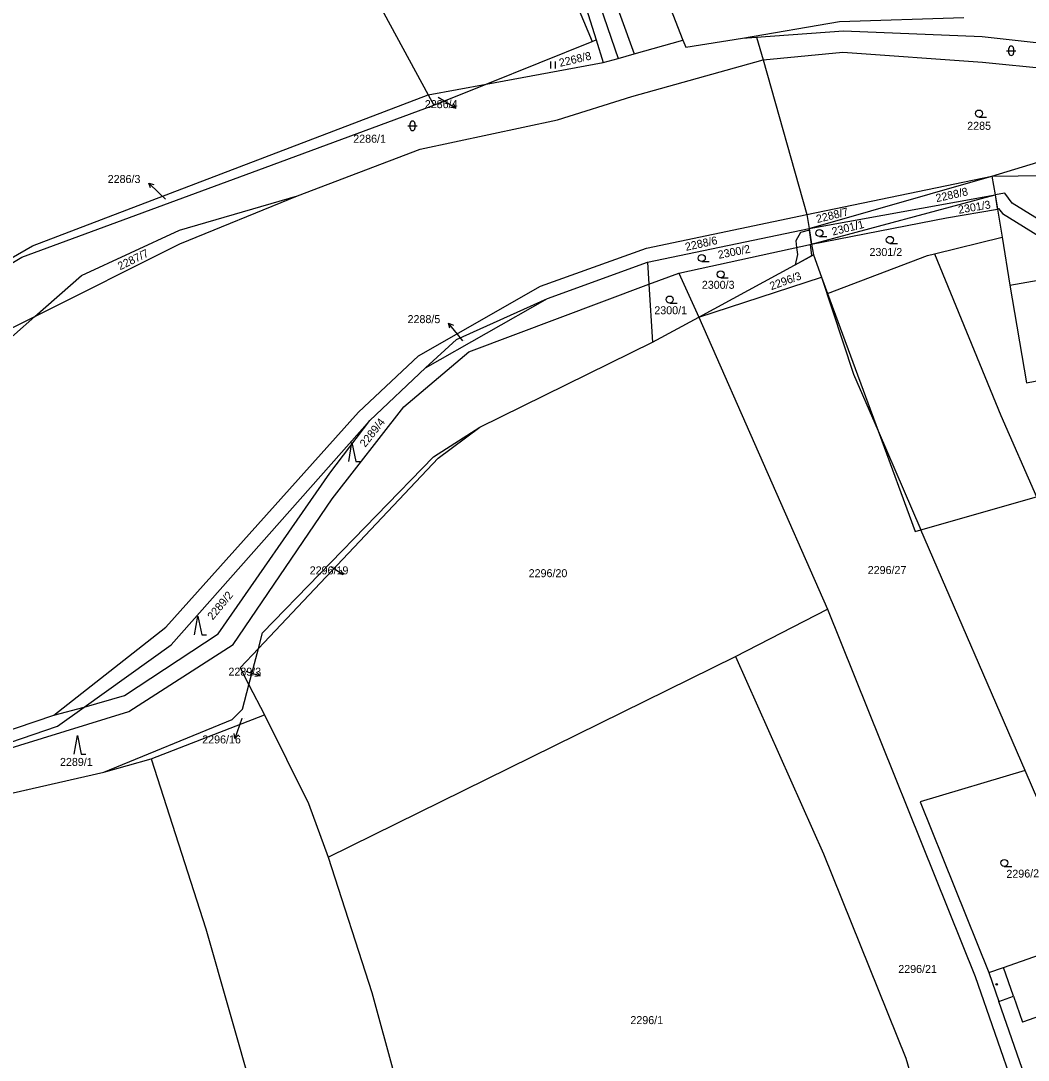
# Model space of a CAD drawing. Extents: x -785744 to -782822, y -1067550 to -1063910.
# Drawn here: x -784252.2 to -784038.3, y -1066399.9 to -1066179.1 of the extents above; entities that cross this region are included whole.
import ezdxf

# ---------------------------------------------------------------- set-up
doc = ezdxf.new("R2010")
doc.units = 0
for name, color, linetype in [('Hranice parcel', 7, 'Continuous'), ('Parcelní čísla', 7, 'Continuous'), ('Pop_ČP_popisy', 7, 'Continuous'), ('Vnitřní kresba', 7, 'Continuous'), ('Věcná břemena k části', 7, 'Continuous'), ('Značky budov', 7, 'Continuous'), ('Značky kultur', 7, 'Continuous')]:
    doc.layers.add(name, color=color, linetype=linetype)

msp = doc.modelspace()

# ---------------------------------------------------------------- linework, layer by layer
at = {"layer": 'Hranice parcel'}
for p, q in [((-784043.52, -1066380.14), (-784026.8, -1066374.33)), ((-784046.64, -1066381.22), (-784043.52, -1066380.14)), ((-784044.51, -1066387.36), (-784041.39, -1066386.28)), ((-784029.93, -1066429.35), (-784044.51, -1066387.36)), ((-784041.39, -1066386.28), (-784039.49, -1066391.76)), ((-784032.54, -1066389.35), (-784039.49, -1066391.76))]:
    msp.add_line(p, q, dxfattribs=at)
for points in [[(-784144.36, -1066124.36), (-784121.99, -1066186.11)], [(-784132.35, -1066129.85), (-784111.61, -1066183.16)], [(-784143.98, -1066132.84), (-784125.39, -1066187.07)], [(-784145.14, -1066135.22), (-784130.05, -1066183.12)], [(-784146.56, -1066146.11), (-784130.87, -1066183.45)], [(-784189.02, -1066151.85), (-784165.74, -1066194.77)], [(-784078.31, -1066179.24), (-784051.96, -1066178.4)], [(-784098.92, -1066182.75), (-784078.31, -1066179.24)], [(-784111.01, -1066184.7), (-784098.92, -1066182.75)], [(-784098.92, -1066182.75), (-784095.94, -1066182.53)], [(-784095.94, -1066182.53), (-784077.47, -1066181.2)], [(-784095.94, -1066182.53), (-784094.57, -1066187.35)], [(-784077.47, -1066181.2), (-784048.02, -1066182.43)], [(-784048.02, -1066182.43), (-784017.53, -1066185.82)], [(-784153.4, -1066192.51), (-784130.87, -1066183.45)], [(-784130.87, -1066183.45), (-784130.05, -1066183.12)], [(-784130.05, -1066183.12), (-784128.53, -1066187.96)], [(-784121.99, -1066186.11), (-784111.61, -1066183.16)], [(-784111.61, -1066183.16), (-784111.01, -1066184.7)], [(-784128.53, -1066187.96), (-784125.39, -1066187.07)], [(-784125.39, -1066187.07), (-784121.99, -1066186.11)], [(-784094.57, -1066187.35), (-784077.64, -1066185.76)], [(-784077.64, -1066185.76), (-784047.94, -1066187.86)], [(-784153.4, -1066192.51), (-784128.53, -1066187.96)], [(-784122.48, -1066195.18), (-784094.57, -1066187.35)], [(-784094.57, -1066187.35), (-784085.25, -1066220.2)], [(-784047.94, -1066187.86), (-784019.53, -1066190.71)], [(-784165.74, -1066194.77), (-784153.4, -1066192.51)], [(-784164.51, -1066196.98), (-784153.4, -1066192.51)], [(-784249.73, -1066226.86), (-784165.74, -1066194.77)], [(-784165.74, -1066194.77), (-784164.51, -1066196.98)], [(-784138.23, -1066200.09), (-784122.48, -1066195.18)], [(-784200.34, -1066210.23), (-784164.51, -1066196.98)], [(-784167.38, -1066206.36), (-784138.23, -1066200.09)], [(-784193.48, -1066216.23), (-784167.38, -1066206.36)], [(-784045.97, -1066212.09), (-784024.83, -1066205.66)], [(-784252.05, -1066229.25), (-784200.34, -1066210.23)], [(-784085.25, -1066220.2), (-784045.97, -1066212.09)], [(-784084.78, -1066223.16), (-784045.97, -1066212.09)], [(-784045.97, -1066212.09), (-784023.71, -1066211.76)], [(-784045.97, -1066212.09), (-784045.31, -1066216.02)], [(-784218.51, -1066223.58), (-784193.48, -1066216.23)], [(-784218.44, -1066226.46), (-784193.48, -1066216.23)], [(-784084.78, -1066223.16), (-784045.31, -1066216.02)], [(-784084.26, -1066226.5), (-784045.31, -1066216.02)], [(-784045.31, -1066216.02), (-784044.8, -1066219.09)], [(-784119.31, -1066227.38), (-784085.25, -1066220.2)], [(-784085.25, -1066220.2), (-784084.78, -1066223.16)], [(-784055.63, -1066220.91), (-784044.8, -1066219.09)], [(-784044.8, -1066219.09), (-784043.82, -1066225.02)], [(-784084.26, -1066226.5), (-784055.63, -1066220.91)], [(-784239.32, -1066233.18), (-784218.51, -1066223.58)], [(-784119.11, -1066230.37), (-784084.78, -1066223.16)], [(-784084.78, -1066223.16), (-784084.26, -1066226.5)], [(-784278, -1066243.18), (-784249.73, -1066226.86)], [(-784249.24, -1066241.89), (-784218.44, -1066226.46)], [(-784112.46, -1066232.66), (-784084.26, -1066226.5)], [(-784084.26, -1066226.5), (-784083.9, -1066228.76)], [(-784058.16, -1066228.57), (-784043.82, -1066225.02)], [(-784043.82, -1066225.02), (-784042.14, -1066235.22)], [(-784141.87, -1066235.43), (-784119.31, -1066227.38)], [(-784108.2, -1066242.01), (-784083.9, -1066228.76)], [(-784083.9, -1066228.76), (-784082.15, -1066233.52)], [(-784080.87, -1066236.98), (-784059.67, -1066228.94)], [(-784059.67, -1066228.94), (-784058.16, -1066228.57)], [(-784058.16, -1066228.57), (-784044.1, -1066262.9)], [(-784277.32, -1066244.39), (-784252.05, -1066229.25)], [(-784140.38, -1066238.03), (-784119.11, -1066230.37)], [(-784119.11, -1066230.37), (-784118.81, -1066235.04)], [(-784249.24, -1066241.89), (-784239.32, -1066233.18)], [(-784118.81, -1066235.04), (-784112.46, -1066232.66)], [(-784112.46, -1066232.66), (-784108.2, -1066242.01)], [(-784108.2, -1066242.01), (-784082.15, -1066233.52)], [(-784082.15, -1066233.52), (-784075.34, -1066254.16)], [(-784082.15, -1066233.52), (-784080.87, -1066236.98)], [(-784042.14, -1066235.22), (-784023.69, -1066231.98)], [(-784167.75, -1066250.22), (-784141.87, -1066235.43)], [(-784157.07, -1066249.39), (-784118.81, -1066235.04)], [(-784118.81, -1066235.04), (-784118.03, -1066247.37)], [(-784042.14, -1066235.22), (-784038.62, -1066255.94)], [(-784166.26, -1066252.82), (-784140.38, -1066238.03)], [(-784159.67, -1066246.76), (-784140.38, -1066238.03)], [(-784278.37, -1066256.49), (-784249.24, -1066241.89)], [(-784262.26, -1066253.33), (-784249.24, -1066241.89)], [(-784118.03, -1066247.37), (-784108.2, -1066242.01)], [(-784108.2, -1066242.01), (-784080.86, -1066304.03)], [(-784166.26, -1066252.82), (-784159.67, -1066246.76)], [(-784154.77, -1066265.38), (-784118.03, -1066247.37)], [(-784180.54, -1066262.17), (-784167.75, -1066250.22)], [(-784170.89, -1066261.09), (-784157.07, -1066249.39)], [(-784178.12, -1066263.95), (-784166.26, -1066252.82)], [(-784038.62, -1066255.94), (-784018.02, -1066251.98)], [(-784075.34, -1066254.16), (-784070.15, -1066266.15)], [(-784221.41, -1066307.84), (-784180.54, -1066262.17)], [(-784186.13, -1066280.62), (-784170.89, -1066261.09)], [(-784220.27, -1066311.6), (-784178.12, -1066263.95)], [(-784186.58, -1066275.17), (-784178.12, -1066263.95)], [(-784044.1, -1066262.9), (-784036.52, -1066280.17)], [(-784164.55, -1066271.67), (-784154.77, -1066265.38)], [(-784163.62, -1066272.01), (-784154.77, -1066265.38)], [(-784070.15, -1066266.15), (-784061.05, -1066287.19)], [(-784201.78, -1066312.41), (-784163.62, -1066272.01)], [(-784200.91, -1066309.05), (-784164.55, -1066271.67)], [(-784210.29, -1066309.29), (-784186.58, -1066275.17)], [(-784207.11, -1066311.59), (-784186.13, -1066280.62)], [(-784038.94, -1066338.31), (-784061.05, -1066287.19)], [(-784100.47, -1066314.09), (-784080.86, -1066304.03)], [(-784080.86, -1066304.03), (-784049.53, -1066382.07)], [(-784245.25, -1066326.55), (-784221.41, -1066307.84)], [(-784230.19, -1066322.41), (-784210.29, -1066309.29)], [(-784201.78, -1066312.41), (-784200.91, -1066309.05)], [(-784238.82, -1066324.88), (-784220.27, -1066311.6)], [(-784229.3, -1066325.79), (-784207.11, -1066311.59)], [(-784205.67, -1066316.53), (-784201.78, -1066312.41)], [(-784203.78, -1066320.13), (-784201.78, -1066312.41)], [(-784186.93, -1066356.71), (-784100.47, -1066314.09)], [(-784100.47, -1066314.09), (-784081.72, -1066356.05)], [(-784205.67, -1066316.53), (-784203.78, -1066320.13)], [(-784205.13, -1066325.32), (-784203.78, -1066320.13)], [(-784203.78, -1066320.13), (-784200.47, -1066326.47)], [(-784238.82, -1066324.88), (-784230.19, -1066322.41)], [(-784261.21, -1066335.6), (-784229.3, -1066325.79)], [(-784245.25, -1066326.55), (-784238.82, -1066324.88)], [(-784244.44, -1066328.9), (-784238.82, -1066324.88)], [(-784207.37, -1066327.5), (-784205.13, -1066325.32)], [(-784272.82, -1066335.94), (-784245.25, -1066326.55)], [(-784234.61, -1066338.69), (-784207.37, -1066327.5)], [(-784224.56, -1066335.86), (-784200.47, -1066326.47)], [(-784200.47, -1066326.47), (-784191.16, -1066345.36)], [(-784272.01, -1066338.29), (-784244.44, -1066328.9)], [(-784234.61, -1066338.69), (-784224.56, -1066335.86)], [(-784224.56, -1066335.86), (-784212.95, -1066371.92)], [(-784267.57, -1066346.19), (-784234.61, -1066338.69)], [(-784038.94, -1066338.31), (-784061.18, -1066345), (-784046.64, -1066381.22)], [(-784023.67, -1066373.59), (-784038.94, -1066338.31)], [(-784191.16, -1066345.36), (-784186.93, -1066356.71)], [(-784186.93, -1066356.71), (-784177.67, -1066385.45)], [(-784081.72, -1066356.05), (-784064.22, -1066399.43)], [(-784212.95, -1066371.92), (-784202.88, -1066407.19)], [(-784046.64, -1066381.22), (-784044.51, -1066387.36)], [(-784049.53, -1066382.07), (-784032.81, -1066430.22)], [(-784177.67, -1066385.45), (-784167.86, -1066421.49)], [(-784064.22, -1066399.43), (-784053.42, -1066436.41)]]:
    msp.add_lwpolyline(points, dxfattribs=at)
at = {"layer": 'Pop_ČP_popisy'}
for p, q in [((-784162.39, -1066196.03), (-784159.85, -1066197.63)), ((-784222.9, -1066215.62), (-784225.05, -1066213.53)), ((-784159.49, -1066245.62), (-784161.38, -1066243.29)), ((-784186.28, -1066295.06), (-784183.74, -1066296.66)), ((-784204.27, -1066317.29), (-784201.4, -1066318.18)), ((-784205.8, -1066328.72), (-784206.78, -1066331.55))]:
    msp.add_line(p, q, dxfattribs=at)
for points in [[(-784163.56, -1066195.29), (-784162.39, -1066196.03)], [(-784160.43, -1066196.67), (-784159.85, -1066197.63), (-784160.97, -1066197.52)], [(-784224.68, -1066214.58), (-784225.05, -1066213.53), (-784223.98, -1066213.87)], [(-784221.5, -1066216.99), (-784222.9, -1066215.62)], [(-784161.14, -1066244.38), (-784161.38, -1066243.29), (-784160.36, -1066243.75)], [(-784158.35, -1066247.03), (-784159.49, -1066245.62)], [(-784186.37, -1066295), (-784186.28, -1066295.06)], [(-784184.32, -1066295.7), (-784183.74, -1066296.66), (-784184.86, -1066296.55)], [(-784204.41, -1066317.25), (-784204.27, -1066317.29)], [(-784202.21, -1066317.4), (-784201.4, -1066318.18), (-784202.51, -1066318.36)], [(-784205.29, -1066327.25), (-784205.8, -1066328.72)], [(-784205.98, -1066330.77), (-784206.78, -1066331.55), (-784206.93, -1066330.45)]]:
    msp.add_lwpolyline(points, dxfattribs=at)
at = {"layer": 'Vnitřní kresba'}
msp.add_line((-784041.39, -1066386.28), (-784043.52, -1066380.14), dxfattribs=at)
for points in [[(-784080.87, -1066236.98), (-784070.15, -1066266.15)], [(-784070.15, -1066266.15), (-784062.29, -1066287.55)], [(-784061.05, -1066287.19), (-784036.52, -1066280.17)], [(-784062.29, -1066287.55), (-784061.05, -1066287.19)]]:
    msp.add_lwpolyline(points, dxfattribs=at)
at = {"layer": 'Věcná břemena k části'}
for points in [[(-784043.23, -1066215.7), (-784045.31, -1066216.02)], [(-784041.68, -1066217.79), (-784043.23, -1066215.7)], [(-784045.31, -1066216.02), (-784044.82, -1066218.96)], [(-784032.02, -1066223.73), (-784041.68, -1066217.79)], [(-784044.82, -1066218.96), (-784044.57, -1066218.92)], [(-784044.57, -1066218.92), (-784043.74, -1066220.04)], [(-784043.74, -1066220.04), (-784034.2, -1066225.91)], [(-784086.62, -1066224.06), (-784087.65, -1066225.84)], [(-784084.71, -1066223.58), (-784086.62, -1066224.06)], [(-784084.26, -1066226.5), (-784084.71, -1066223.58)], [(-784087.65, -1066225.84), (-784087.45, -1066227.2)], [(-784084.51, -1066226.62), (-784084.26, -1066226.5)], [(-784084.19, -1066228.92), (-784084.51, -1066226.62)], [(-784087.24, -1066228.73), (-784087.79, -1066230.88)], [(-784087.79, -1066230.88), (-784084.19, -1066228.92)], [(-784087.45, -1066227.2), (-784087.24, -1066228.73)]]:
    msp.add_lwpolyline(points, dxfattribs=at)
at = {"layer": 'Značky budov'}
msp.add_circle((-784044.96, -1066383.76), 0.175, dxfattribs=at)
at = {"layer": 'Značky kultur'}
for p, q in [((-784042.36, -1066185.93), (-784042.36, -1066184.93)), ((-784041.36, -1066184.93), (-784041.36, -1066185.93)), ((-784042.86, -1066185.43), (-784040.86, -1066185.43)), ((-784139.66, -1066189.21), (-784139.66, -1066187.71)), ((-784138.66, -1066189.21), (-784138.66, -1066187.71)), ((-784048.72, -1066199.52), (-784047.12, -1066199.52)), ((-784170.02, -1066201.38), (-784168.02, -1066201.38)), ((-784169.52, -1066201.88), (-784169.52, -1066200.88)), ((-784168.52, -1066200.88), (-784168.52, -1066201.88)), ((-784082.6, -1066224.91), (-784081, -1066224.91)), ((-784067.65, -1066226.36), (-784066.05, -1066226.36)), ((-784107.6, -1066230.22), (-784106, -1066230.22)), ((-784103.58, -1066233.67), (-784101.98, -1066233.67)), ((-784114.41, -1066239.03), (-784112.81, -1066239.03)), ((-784043.34, -1066358.71), (-784041.74, -1066358.71))]:
    msp.add_line(p, q, dxfattribs=at)
for points in [[(-784182.6, -1066272.68), (-784181.9, -1066268.68), (-784181.1, -1066272.68), (-784180.1, -1066272.68)], [(-784215.32, -1066309.53), (-784214.62, -1066305.53), (-784213.82, -1066309.53), (-784212.82, -1066309.53)], [(-784240.9, -1066334.86), (-784240.2, -1066330.86), (-784239.4, -1066334.86), (-784238.4, -1066334.86)]]:
    msp.add_lwpolyline(points, dxfattribs=at)
for centre in [(-784048.72, -1066198.77), (-784082.6, -1066224.16), (-784067.65, -1066225.61), (-784107.6, -1066229.47), (-784103.58, -1066232.92), (-784114.41, -1066238.28), (-784043.34, -1066357.96)]:
    msp.add_circle(centre, 0.75, dxfattribs=at)
for centre, start, end in [((-784041.86, -1066184.93), 0, 180), ((-784041.86, -1066185.93), 180, 0), ((-784169.02, -1066200.88), 0, 180), ((-784169.02, -1066201.88), 180, 0)]:
    msp.add_arc(centre, 0.5, start, end, dxfattribs=at)

# ---------------------------------------------------------------- texts
at = {"layer": 'Parcelní čísla'}
for s, rotation, p in [('2268/8', 13.2782, (-784137.7, -1066188.86)), ('2288/8', 12.5836, (-784057.71, -1066217.61)), ('2301/3', 9.8011, (-784052.99, -1066220.07)), ('2288/7', 14.1068, (-784083.06, -1066222.05)), ('2301/1', 13.9542, (-784079.74, -1066224.7)), ('2288/6', 12.3241, (-784110.93, -1066227.95)), ('2300/2', 11.2013, (-784103.99, -1066229.64)), ('2287/7', 26.1731, (-784231.15, -1066232.08)), ('2296/3', 20.085, (-784092.81, -1066236.31)), ('2289/4', 51.7677, (-784179.08, -1066269.79)), ('2289/2', 50.3666, (-784211.48, -1066306.49)), ('2296/2', 1.1425, (-784042.88, -1066361.14))]:
    msp.add_text(s, height=1.7, rotation=rotation, dxfattribs=at).set_placement(p)
for s, height, p in [('2286/4', 0.1, (-784163.56, -1066195.29)), ('2285', 1.7, (-784051.22, -1066202.23)), ('2286/3', 0.1, (-784221.5, -1066216.99)), ('2301/2', 1.7, (-784071.98, -1066229.04)), ('2300/3', 1.7, (-784107.59, -1066236)), ('2300/1', 1.7, (-784117.68, -1066241.41)), ('2288/5', 0.1, (-784158.35, -1066247.03)), ('2296/19', 0.1, (-784186.37, -1066295)), ('2296/27', 1.7, (-784072.35, -1066296.59)), ('2296/20', 1.7, (-784144.37, -1066297.26)), ('2289/3', 0.1, (-784204.41, -1066317.25)), ('2296/16', 0.1, (-784205.29, -1066327.25)), ('2289/1', 1.7, (-784243.92, -1066337.35)), ('2296/21', 1.7, (-784065.86, -1066381.33)), ('2296/1', 1.7, (-784122.76, -1066392.19))]:
    msp.add_text(s, height=height, dxfattribs=at).set_placement(p)
at = {"layer": 'Pop_ČP_popisy'}
for s, p in [('2286/4', (-784166.43, -1066197.63)), ('2286/1', (-784181.63, -1066204.97)), ('2286/3', (-784233.79, -1066213.53)), ('2288/5', (-784170.09, -1066243.29)), ('2296/19', (-784190.88, -1066296.66)), ('2289/3', (-784208.14, -1066318.18)), ('2296/16', (-784213.71, -1066332.57))]:
    msp.add_text(s, height=1.7, dxfattribs=at).set_placement(p)

doc.saveas('drawing.dxf')
